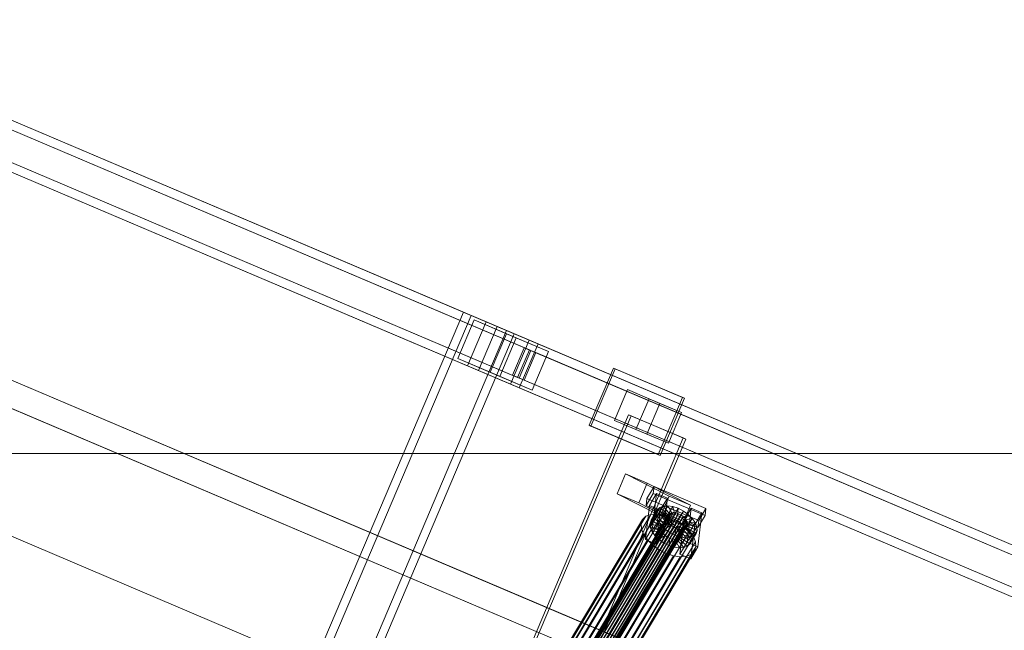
# Model space of a CAD drawing. Header units: millimetres. Extents: x -4738 to 65662, y -68080 to 6847.
# Tile 594 of 656: x 23953 to 24775, y -20528 to -20018. Entities that reach past the tile are written whole.
import ezdxf

# ---------------------------------------------------------------- set-up
doc = ezdxf.new("R2010")
doc.units = ezdxf.units.MM
doc.layers.add('COTAS_O', color=1, linetype='Continuous', lineweight=0)
doc.layers.add('superior_C10', color=7, linetype='Continuous', lineweight=0)
doc.dimstyles.new('R19_100', dxfattribs={"dimtxt": 250, "dimasz": 150, "dimexe": 150, "dimexo": 80, "dimgap": 100, "dimtad": 1, "dimtih": 1, "dimtoh": 1, "dimdsep": 46, "dimcen": 0.09, "dimadec": 0, "dimazin": 0, "dimtfac": 1, "dimtdec": 4, "dimtofl": 0, "dimtmove": 0, "dimatfit": 3, "dimfxl": 1, "dimtolj": 1, "dimtzin": 0, "dimarcsym": 0})

# ---------------------------------------------------------------- blocks, each defined once
blk = doc.blocks.new('DIM_R30_40')
at = {"layer": 'COTAS_O'}
for p, q in [((23750.07, -19480), (23750.07, -20380)), ((25950.07, -19480), (25950.07, -20380)), ((23750.07, -20380), (23900.07, -20335)), ((25950.07, -20380), (25800.07, -20335)), ((23750.07, -20380), (25950.07, -20380)), ((23750.07, -20380), (23900.07, -20425)), ((25950.07, -20380), (25800.07, -20425))]:
    blk.add_line(p, q, dxfattribs=at)
blk.add_text('2200 O', height=250, dxfattribs=at).set_placement((24850.07, -20280))

msp = doc.modelspace()

# ---------------------------------------------------------------- linework, layer by layer
at = {"layer": 'superior_C10'}
for p, q in [((27880.277, -21988.995), (18436.834, -17980.274)), ((18437.764, -17980.669), (27881.207, -21989.39)), ((24342.464, -20269.927), (23260.292, -19810.548)), ((24378.591, -20293.411), (23261.357, -19819.147)), ((24379.828, -20293.936), (23262.594, -19819.672)), ((24351.691, -20273.844), (23269.519, -19814.465)), ((24378.449, -20285.203), (23296.277, -19825.823)), ((24385.831, -20288.336), (23303.659, -19828.957)), ((24368.822, -20316.423), (23251.588, -19842.16)), ((23252.825, -19842.685), (24370.059, -20316.948)), ((24326.834, -20306.747), (23244.662, -19847.368)), ((23253.889, -19851.284), (24336.061, -20310.664)), ((24362.819, -20322.023), (23280.648, -19862.643)), ((23288.029, -19865.777), (24370.201, -20325.156)), ((24439.849, -20552.117), (23555.796, -20176.838)), ((23556.895, -20177.305), (24440.948, -20552.583)), ((23504.78, -20261.971), (24388.833, -20637.249)), ((24389.932, -20637.716), (23505.879, -20262.437)), ((23971.831, -21090.327), (24323.505, -20261.879)), ((24329.964, -20264.621), (23978.29, -21093.069)), ((24323.505, -20261.879), (24359.577, -20277.192)), ((24323.505, -20261.879), (24329.964, -20264.621)), ((24366.036, -20279.934), (24329.964, -20264.621)), ((24318.897, -20300.662), (24332.573, -20268.445)), ((24342.464, -20269.927), (24326.834, -20306.747)), ((24332.573, -20268.445), (24359.628, -20279.929)), ((24332.573, -20268.445), (24367.636, -20283.329)), ((24351.691, -20273.844), (24342.464, -20269.927)), ((25424.635, -20729.307), (24342.464, -20269.927)), ((24359.577, -20277.192), (24007.903, -21105.639)), ((24014.362, -21108.381), (24366.036, -20279.934)), ((24336.061, -20310.664), (24351.691, -20273.844)), ((24359.628, -20279.929), (24345.951, -20312.147)), ((25433.862, -20733.224), (24351.691, -20273.844)), ((24366.036, -20279.934), (24359.577, -20277.192)), ((24359.628, -20279.929), (24394.69, -20294.813)), ((24367.636, -20283.329), (24353.96, -20315.546)), ((24378.449, -20285.203), (24362.819, -20322.023)), ((24394.69, -20294.813), (24367.636, -20283.329)), ((24370.201, -20325.156), (24385.831, -20288.336)), ((24385.831, -20288.336), (24378.449, -20285.203)), ((25460.621, -20744.582), (24378.449, -20285.203)), ((25468.002, -20747.716), (24385.831, -20288.336)), ((24374.36, -20291.615), (24364.591, -20314.627)), ((24368.822, -20316.423), (24378.591, -20293.411)), ((24379.828, -20293.936), (24370.059, -20316.948)), ((24374.29, -20318.744), (24384.059, -20295.732)), ((24384.059, -20295.732), (24374.36, -20291.615)), ((25421.469, -20736.11), (24374.36, -20291.615)), ((24378.591, -20293.411), (24379.828, -20293.936)), ((24381.014, -20327.03), (24394.69, -20294.813)), ((25431.168, -20740.227), (24384.059, -20295.732)), ((24345.951, -20312.147), (24318.897, -20300.662)), ((24353.96, -20315.546), (24318.897, -20300.662)), ((24326.834, -20306.747), (24336.061, -20310.664)), ((25409.006, -20766.127), (24326.834, -20306.747)), ((24336.061, -20310.664), (25418.232, -20770.043)), ((24345.951, -20312.147), (24381.014, -20327.03)), ((24428.626, -20356.476), (24448.944, -20308.61)), ((24450.421, -20309.236), (24430.102, -20357.102)), ((24448.944, -20308.61), (24506.66, -20333.11)), ((24448.944, -20308.61), (24450.421, -20309.236)), ((24508.137, -20333.737), (24450.421, -20309.236)), ((24353.96, -20315.546), (24381.014, -20327.03)), ((24362.819, -20322.023), (24370.201, -20325.156)), ((25444.991, -20781.402), (24362.819, -20322.023)), ((24364.591, -20314.627), (24374.29, -20318.744)), ((25411.7, -20759.123), (24364.591, -20314.627)), ((24370.059, -20316.948), (24368.822, -20316.423)), ((24374.29, -20318.744), (25421.399, -20763.24)), ((24370.201, -20325.156), (25452.372, -20784.536)), ((24449.753, -20352.408), (24460.693, -20326.634)), ((24460.693, -20326.634), (24487.748, -20338.118)), ((24460.693, -20326.634), (24478.625, -20334.245)), ((24478.625, -20334.245), (24467.684, -20360.019)), ((24487.748, -20338.118), (24476.807, -20363.892)), ((24505.679, -20345.73), (24478.625, -20334.245)), ((24506.66, -20333.11), (24486.341, -20380.976)), ((24505.679, -20345.73), (24487.748, -20338.118)), ((24487.818, -20381.603), (24508.137, -20333.737)), ((24508.137, -20333.737), (24506.66, -20333.11)), ((24494.738, -20371.504), (24505.679, -20345.73)), ((24129.316, -21130.02), (24461.453, -20347.597)), ((24463.667, -20348.537), (24131.531, -21130.96)), ((24476.807, -20363.892), (24449.753, -20352.408)), ((24467.684, -20360.019), (24449.753, -20352.408)), ((24461.453, -20347.597), (24507.265, -20367.044)), ((24461.453, -20347.597), (24463.667, -20348.537)), ((24509.479, -20367.984), (24463.667, -20348.537)), ((24486.341, -20380.976), (24428.626, -20356.476)), ((24430.102, -20357.102), (24428.626, -20356.476)), ((24430.102, -20357.102), (24487.818, -20381.603)), ((24467.684, -20360.019), (24494.738, -20371.504)), ((24507.265, -20367.044), (24175.128, -21149.467)), ((24177.342, -21150.407), (24509.479, -20367.984)), ((24476.807, -20363.892), (24494.738, -20371.504)), ((24509.479, -20367.984), (24507.265, -20367.044)), ((24486.341, -20380.976), (24487.818, -20381.603)), ((24451.958, -20413.623), (24459.038, -20397.075)), ((24459.038, -20397.075), (24477.074, -20404.732)), ((24459.038, -20397.075), (24495.311, -20415.589)), ((24477.074, -20404.732), (24469.995, -20421.279)), ((24477.074, -20404.732), (24513.347, -20423.245)), ((24476.883, -20417.569), (24482.835, -20407.637)), ((24482.835, -20407.637), (24482.111, -20413.561)), ((24482.835, -20407.637), (24526.142, -20425.964)), ((24469.995, -20421.279), (24451.958, -20413.623)), ((24488.231, -20432.136), (24451.958, -20413.623)), ((24469.995, -20421.279), (24506.267, -20439.792)), ((24482.111, -20413.561), (24476.159, -20423.493)), ((24476.159, -20423.493), (24476.883, -20417.569)), ((24520.191, -20435.896), (24476.883, -20417.569)), ((24479.011, -20423.453), (24484.963, -20413.521)), ((24484.963, -20413.521), (24481.488, -20441.956)), ((24525.418, -20431.888), (24482.111, -20413.561)), ((24484.963, -20413.521), (24493.985, -20417.34)), ((24493.985, -20417.34), (24488.033, -20427.272)), ((24495.311, -20415.589), (24488.231, -20432.136)), ((24490.51, -20445.774), (24493.985, -20417.34)), ((24513.347, -20423.245), (24495.311, -20415.589)), ((24497.244, -20429.44), (24386.285, -20614.602)), ((24499.029, -20429.304), (24388.07, -20614.467)), ((24501.053, -20429.6), (24390.094, -20614.763)), ((24475.536, -20451.888), (24479.011, -20423.453)), ((24476.159, -20423.493), (24519.467, -20441.82)), ((24488.033, -20427.272), (24479.011, -20423.453)), ((24485.472, -20427.138), (24480.371, -20435.651)), ((24487.517, -20425.148), (24482.415, -20433.661)), ((24484.532, -20429.804), (24485.472, -20427.138)), ((24488.033, -20427.272), (24484.558, -20455.706)), ((24490.526, -20423.97), (24485.424, -20432.483)), ((24485.472, -20427.138), (24487.517, -20425.148)), ((24494, -20432.359), (24485.472, -20427.138)), ((24487.517, -20425.148), (24490.526, -20423.97)), ((24494.968, -20431.417), (24487.517, -20425.148)), ((24494.295, -20423.684), (24489.193, -20432.197)), ((24490.526, -20423.97), (24494.295, -20423.684)), ((24496.393, -20430.859), (24490.526, -20423.97)), ((24498.566, -20424.309), (24493.465, -20432.822)), ((24498.179, -20430.723), (24494.295, -20423.684)), ((24494.295, -20423.684), (24498.566, -20424.309)), ((24495.818, -20429.998), (24497.244, -20429.44)), ((24497.244, -20429.44), (24499.029, -20429.304)), ((24503.05, -20425.803), (24497.949, -20434.316)), ((24500.202, -20431.019), (24498.566, -20424.309)), ((24498.566, -20424.309), (24503.05, -20425.803)), ((24499.029, -20429.304), (24501.053, -20429.6)), ((24501.053, -20429.6), (24503.176, -20430.308)), ((24502.326, -20431.727), (24503.05, -20425.803)), ((24507.44, -20428.064), (24502.338, -20436.578)), ((24503.05, -20425.803), (24507.44, -20428.064)), ((24504.406, -20432.798), (24507.44, -20428.064)), ((24506.267, -20439.792), (24513.347, -20423.245)), ((24507.44, -20428.064), (24511.437, -20430.938)), ((24507.882, -20435.672), (24513.834, -20425.74)), ((24513.834, -20425.74), (24510.359, -20454.174)), ((24513.834, -20425.74), (24522.856, -20429.558)), ((24522.856, -20429.558), (24516.905, -20439.49)), ((24519.381, -20457.992), (24522.856, -20429.558)), ((24526.142, -20425.964), (24520.191, -20435.896)), ((24525.418, -20431.888), (24526.142, -20425.964)), ((24473.213, -20435.147), (24377.558, -20594.77)), ((24475.945, -20432.487), (24380.291, -20592.11)), ((24383.446, -20617.366), (24494.405, -20432.203)), ((24494.513, -20433.7), (24383.554, -20618.863)), ((24494.85, -20430.94), (24383.891, -20616.103)), ((24495.167, -20435.329), (24384.208, -20620.492)), ((24479.968, -20430.912), (24384.314, -20590.535)), ((24495.818, -20429.998), (24384.859, -20615.16)), ((24496.322, -20436.98), (24385.363, -20622.142)), ((24485.007, -20430.53), (24389.352, -20590.153)), ((24503.176, -20430.308), (24392.217, -20615.471)), ((24505.256, -20431.379), (24394.297, -20616.542)), ((24490.717, -20431.366), (24395.063, -20590.988)), ((24507.149, -20432.741), (24396.19, -20617.903)), ((24508.727, -20434.3), (24397.768, -20619.462)), ((24509.883, -20435.95), (24398.924, -20621.112)), ((24510.537, -20437.579), (24399.578, -20622.742)), ((24496.711, -20433.363), (24401.057, -20592.986)), ((24502.58, -20436.386), (24406.926, -20596.009)), ((24471.956, -20438.711), (24473.213, -20435.147)), ((24473.213, -20435.147), (24475.945, -20432.487)), ((24475.945, -20432.487), (24479.968, -20430.912)), ((24479.431, -20438.317), (24484.532, -20429.804)), ((24480.371, -20435.651), (24479.431, -20438.317)), ((24484.76, -20432.964), (24479.659, -20441.477)), ((24479.968, -20430.912), (24485.007, -20430.53)), ((24482.415, -20433.661), (24480.371, -20435.651)), ((24480.371, -20435.651), (24488.898, -20440.873)), ((24486.141, -20436.403), (24481.039, -20444.917)), ((24485.424, -20432.483), (24482.415, -20433.661)), ((24482.415, -20433.661), (24489.867, -20439.93)), ((24484.76, -20432.964), (24484.532, -20429.804)), ((24484.532, -20429.804), (24493.554, -20433.622)), ((24493.662, -20435.119), (24484.76, -20432.964)), ((24486.141, -20436.403), (24484.76, -20432.964)), ((24485.007, -20430.53), (24490.717, -20431.366)), ((24489.193, -20432.197), (24485.424, -20432.483)), ((24485.424, -20432.483), (24491.292, -20439.372)), ((24494.317, -20436.748), (24486.141, -20436.403)), ((24488.58, -20439.887), (24486.141, -20436.403)), ((24488.231, -20432.136), (24506.267, -20439.792)), ((24493.554, -20433.622), (24488.453, -20442.135)), ((24488.561, -20443.632), (24493.662, -20435.119)), ((24488.898, -20440.873), (24494, -20432.359)), ((24493.465, -20432.822), (24489.193, -20432.197)), ((24489.193, -20432.197), (24493.077, -20439.236)), ((24489.215, -20445.261), (24494.317, -20436.748)), ((24489.867, -20439.93), (24494.968, -20431.417)), ((24490.717, -20431.366), (24496.711, -20433.363)), ((24491.292, -20439.372), (24496.393, -20430.859)), ((24493.077, -20439.236), (24498.179, -20430.723)), ((24497.949, -20434.316), (24493.465, -20432.822)), ((24493.465, -20432.822), (24495.101, -20439.533)), ((24494, -20432.359), (24493.554, -20433.622)), ((24493.554, -20433.622), (24493.662, -20435.119)), ((24493.662, -20435.119), (24494.317, -20436.748)), ((24494.968, -20431.417), (24494, -20432.359)), ((24494.317, -20436.748), (24495.472, -20438.399)), ((24494.405, -20432.203), (24494.85, -20430.94)), ((24494.513, -20433.7), (24494.405, -20432.203)), ((24495.167, -20435.329), (24494.513, -20433.7)), ((24494.85, -20430.94), (24495.818, -20429.998)), ((24496.393, -20430.859), (24494.968, -20431.417)), ((24495.101, -20439.533), (24500.202, -20431.019)), ((24496.322, -20436.98), (24495.167, -20435.329)), ((24497.9, -20438.539), (24496.322, -20436.98)), ((24498.179, -20430.723), (24496.393, -20430.859)), ((24496.711, -20433.363), (24502.58, -20436.386)), ((24497.225, -20440.24), (24502.326, -20431.727)), ((24497.949, -20434.316), (24497.225, -20440.24)), ((24502.338, -20436.578), (24497.949, -20434.316)), ((24500.202, -20431.019), (24498.179, -20430.723)), ((24499.304, -20441.311), (24504.406, -20432.798)), ((24502.338, -20436.578), (24499.304, -20441.311)), ((24502.326, -20431.727), (24500.202, -20431.019)), ((24501.197, -20442.673), (24506.299, -20434.16)), ((24504.406, -20432.798), (24502.326, -20431.727)), ((24506.335, -20439.452), (24502.338, -20436.578)), ((24502.58, -20436.386), (24507.923, -20440.228)), ((24502.775, -20444.232), (24507.877, -20435.718)), ((24503.176, -20430.308), (24505.256, -20431.379)), ((24503.931, -20445.882), (24509.033, -20437.369)), ((24506.299, -20434.16), (24504.406, -20432.798)), ((24504.407, -20464.106), (24507.882, -20435.672)), ((24505.256, -20431.379), (24507.149, -20432.741)), ((24506.299, -20434.16), (24511.437, -20430.938)), ((24507.877, -20435.718), (24506.299, -20434.16)), ((24511.437, -20430.938), (24506.335, -20439.452)), ((24507.149, -20432.741), (24508.727, -20434.3)), ((24507.877, -20435.718), (24514.769, -20434.23)), ((24509.033, -20437.369), (24507.877, -20435.718)), ((24516.905, -20439.49), (24507.882, -20435.672)), ((24508.727, -20434.3), (24509.883, -20435.95)), ((24509.687, -20438.998), (24509.033, -20437.369)), ((24509.033, -20437.369), (24517.208, -20437.714)), ((24514.769, -20434.23), (24509.667, -20442.743)), ((24509.883, -20435.95), (24510.537, -20437.579)), ((24510.537, -20437.579), (24510.645, -20439.076)), ((24511.437, -20430.938), (24514.769, -20434.23)), ((24517.208, -20437.714), (24512.106, -20446.227)), ((24514.769, -20434.23), (24517.208, -20437.714)), ((24517.208, -20437.714), (24518.589, -20441.153)), ((24519.467, -20441.82), (24525.418, -20431.888)), ((24520.191, -20435.896), (24519.467, -20441.82)), ((24376.301, -20598.334), (24471.956, -20438.711)), ((24472.261, -20442.936), (24376.606, -20602.559)), ((24497.9, -20438.539), (24386.942, -20623.701)), ((24499.794, -20439.9), (24388.835, -20625.063)), ((24501.873, -20440.971), (24390.914, -20626.134)), ((24503.997, -20441.679), (24393.038, -20626.841)), ((24506.021, -20441.975), (24395.062, -20627.138)), ((24507.806, -20441.839), (24396.847, -20627.002)), ((24509.231, -20441.281), (24398.272, -20626.444)), ((24510.2, -20440.339), (24399.241, -20625.501)), ((24510.645, -20439.076), (24399.686, -20624.239)), ((24507.923, -20440.228), (24412.269, -20599.851)), ((24512.377, -20444.628), (24416.723, -20604.251)), ((24472.261, -20442.936), (24471.956, -20438.711)), ((24474.107, -20447.534), (24472.261, -20442.936)), ((24481.488, -20441.956), (24475.536, -20451.888)), ((24488.453, -20442.135), (24479.431, -20438.317)), ((24479.431, -20438.317), (24479.659, -20441.477)), ((24479.659, -20441.477), (24488.561, -20443.632)), ((24479.659, -20441.477), (24481.039, -20444.917)), ((24481.039, -20444.917), (24489.215, -20445.261)), ((24481.039, -20444.917), (24483.479, -20448.401)), ((24490.51, -20445.774), (24481.488, -20441.956)), ((24488.58, -20439.887), (24483.479, -20448.401)), ((24484.558, -20455.706), (24490.51, -20445.774)), ((24491.912, -20443.179), (24486.81, -20451.692)), ((24488.453, -20442.135), (24488.898, -20440.873)), ((24488.561, -20443.632), (24488.453, -20442.135)), ((24489.215, -20445.261), (24488.561, -20443.632)), ((24495.472, -20438.399), (24488.58, -20439.887)), ((24491.912, -20443.179), (24488.58, -20439.887)), ((24488.898, -20440.873), (24489.867, -20439.93)), ((24490.37, -20446.912), (24489.215, -20445.261)), ((24489.867, -20439.93), (24491.292, -20439.372)), ((24490.37, -20446.912), (24495.472, -20438.399)), ((24495.909, -20446.053), (24490.807, -20454.566)), ((24491.292, -20439.372), (24493.077, -20439.236)), ((24497.05, -20439.957), (24491.912, -20443.179)), ((24495.909, -20446.053), (24491.912, -20443.179)), ((24491.949, -20448.471), (24497.05, -20439.957)), ((24493.077, -20439.236), (24495.101, -20439.533)), ((24493.842, -20449.832), (24498.943, -20441.319)), ((24495.101, -20439.533), (24497.225, -20440.24)), ((24495.472, -20438.399), (24497.05, -20439.957)), ((24498.943, -20441.319), (24495.909, -20446.053)), ((24500.299, -20448.314), (24495.909, -20446.053)), ((24495.921, -20450.903), (24501.023, -20442.39)), ((24497.05, -20439.957), (24498.943, -20441.319)), ((24497.225, -20440.24), (24499.304, -20441.311)), ((24499.794, -20439.9), (24497.9, -20438.539)), ((24498.045, -20451.611), (24503.147, -20443.098)), ((24498.943, -20441.319), (24501.023, -20442.39)), ((24499.304, -20441.311), (24501.197, -20442.673)), ((24501.873, -20440.971), (24499.794, -20439.9)), ((24500.069, -20451.907), (24505.17, -20443.394)), ((24501.023, -20442.39), (24500.299, -20448.314)), ((24501.023, -20442.39), (24503.147, -20443.098)), ((24506.335, -20439.452), (24501.197, -20442.673)), ((24501.197, -20442.673), (24502.775, -20444.232)), ((24501.854, -20451.772), (24506.956, -20443.258)), ((24503.997, -20441.679), (24501.873, -20440.971)), ((24509.667, -20442.743), (24502.775, -20444.232)), ((24502.775, -20444.232), (24503.931, -20445.882)), ((24503.147, -20443.098), (24504.783, -20449.808)), ((24503.147, -20443.098), (24505.17, -20443.394)), ((24503.279, -20451.213), (24508.381, -20442.7)), ((24512.106, -20446.227), (24503.931, -20445.882)), ((24503.931, -20445.882), (24504.585, -20447.511)), ((24506.021, -20441.975), (24503.997, -20441.679)), ((24504.248, -20450.271), (24509.349, -20441.758)), ((24504.585, -20447.511), (24509.687, -20438.998)), ((24504.693, -20449.008), (24509.795, -20440.495)), ((24505.17, -20443.394), (24506.956, -20443.258)), ((24505.17, -20443.394), (24509.054, -20450.433)), ((24507.806, -20441.839), (24506.021, -20441.975)), ((24509.667, -20442.743), (24506.335, -20439.452)), ((24506.956, -20443.258), (24508.381, -20442.7)), ((24506.956, -20443.258), (24512.823, -20450.147)), ((24509.231, -20441.281), (24507.806, -20441.839)), ((24507.923, -20440.228), (24512.377, -20444.628)), ((24508.381, -20442.7), (24509.349, -20441.758)), ((24508.381, -20442.7), (24515.832, -20448.969)), ((24510.2, -20440.339), (24509.231, -20441.281)), ((24509.349, -20441.758), (24509.795, -20440.495)), ((24509.349, -20441.758), (24517.877, -20446.979)), ((24512.106, -20446.227), (24509.667, -20442.743)), ((24509.795, -20440.495), (24509.687, -20438.998)), ((24509.687, -20438.998), (24518.589, -20441.153)), ((24509.795, -20440.495), (24518.817, -20444.313)), ((24510.645, -20439.076), (24510.2, -20440.339)), ((24512.377, -20444.628), (24515.638, -20449.285)), ((24516.905, -20439.49), (24513.43, -20467.924)), ((24518.589, -20441.153), (24513.487, -20449.666)), ((24518.817, -20444.313), (24513.715, -20452.826)), ((24518.817, -20444.313), (24517.877, -20446.979)), ((24518.589, -20441.153), (24518.817, -20444.313)), ((24474.107, -20447.534), (24378.452, -20607.157)), ((24477.368, -20452.191), (24381.713, -20611.814)), ((24515.638, -20449.285), (24419.984, -20608.908)), ((24517.484, -20453.883), (24421.83, -20613.506)), ((24477.368, -20452.191), (24474.107, -20447.534)), ((24475.536, -20451.888), (24484.558, -20455.706)), ((24481.822, -20456.591), (24477.368, -20452.191)), ((24483.479, -20448.401), (24490.37, -20446.912)), ((24483.479, -20448.401), (24486.81, -20451.692)), ((24486.81, -20451.692), (24491.949, -20448.471)), ((24486.81, -20451.692), (24490.807, -20454.566)), ((24491.949, -20448.471), (24490.37, -20446.912)), ((24490.807, -20454.566), (24493.842, -20449.832)), ((24493.842, -20449.832), (24491.949, -20448.471)), ((24495.921, -20450.903), (24493.842, -20449.832)), ((24500.299, -20448.314), (24495.197, -20456.827)), ((24495.197, -20456.827), (24495.921, -20450.903)), ((24498.045, -20451.611), (24495.921, -20450.903)), ((24499.681, -20458.321), (24498.045, -20451.611)), ((24500.069, -20451.907), (24498.045, -20451.611)), ((24504.783, -20449.808), (24499.681, -20458.321)), ((24501.854, -20451.772), (24500.069, -20451.907)), ((24503.953, -20458.946), (24500.069, -20451.907)), ((24504.783, -20449.808), (24500.299, -20448.314)), ((24503.279, -20451.213), (24501.854, -20451.772)), ((24507.722, -20458.66), (24501.854, -20451.772)), ((24504.248, -20450.271), (24503.279, -20451.213)), ((24510.731, -20457.482), (24503.279, -20451.213)), ((24509.054, -20450.433), (24503.953, -20458.946)), ((24504.693, -20449.008), (24504.248, -20450.271)), ((24512.775, -20455.492), (24504.248, -20450.271)), ((24510.359, -20454.174), (24504.407, -20464.106)), ((24513.487, -20449.666), (24504.585, -20447.511)), ((24504.585, -20447.511), (24504.693, -20449.008)), ((24513.715, -20452.826), (24504.693, -20449.008)), ((24509.054, -20450.433), (24504.783, -20449.808)), ((24512.823, -20450.147), (24507.722, -20458.66)), ((24512.823, -20450.147), (24509.054, -20450.433)), ((24519.381, -20457.992), (24510.359, -20454.174)), ((24515.832, -20448.969), (24510.731, -20457.482)), ((24513.487, -20449.666), (24512.106, -20446.227)), ((24517.877, -20446.979), (24512.775, -20455.492)), ((24512.775, -20455.492), (24513.715, -20452.826)), ((24515.832, -20448.969), (24512.823, -20450.147)), ((24513.715, -20452.826), (24513.487, -20449.666)), ((24515.638, -20449.285), (24517.484, -20453.883)), ((24517.877, -20446.979), (24515.832, -20448.969)), ((24517.484, -20453.883), (24517.789, -20458.108)), ((24481.822, -20456.591), (24386.167, -20616.214)), ((24487.165, -20460.433), (24391.511, -20620.056)), ((24516.532, -20461.672), (24420.878, -20621.294)), ((24517.789, -20458.108), (24422.135, -20617.731)), ((24487.165, -20460.433), (24481.822, -20456.591)), ((24493.034, -20463.456), (24487.165, -20460.433)), ((24490.807, -20454.566), (24495.197, -20456.827)), ((24495.197, -20456.827), (24499.681, -20458.321)), ((24499.681, -20458.321), (24503.953, -20458.946)), ((24503.953, -20458.946), (24507.722, -20458.66)), ((24507.722, -20458.66), (24510.731, -20457.482)), ((24510.731, -20457.482), (24512.775, -20455.492)), ((24513.43, -20467.924), (24519.381, -20457.992)), ((24516.532, -20461.672), (24513.799, -20464.332)), ((24517.789, -20458.108), (24516.532, -20461.672)), ((24493.034, -20463.456), (24397.379, -20623.079)), ((24499.027, -20465.453), (24403.373, -20625.076)), ((24504.738, -20466.289), (24409.084, -20625.912)), ((24509.777, -20465.907), (24414.122, -20625.529)), ((24513.799, -20464.332), (24418.145, -20623.954)), ((24499.027, -20465.453), (24493.034, -20463.456)), ((24504.738, -20466.289), (24499.027, -20465.453)), ((24504.407, -20464.106), (24513.43, -20467.924)), ((24509.777, -20465.907), (24504.738, -20466.289)), ((24513.799, -20464.332), (24509.777, -20465.907))]:
    msp.add_line(p, q, dxfattribs=at)

# ---------------------------------------------------------------- dimensions: what is measured, and where the dimension line sits
at = {"layer": 'COTAS_O'}
dim = msp.add_aligned_dim(p1=(23750.067, -19480), p2=(25950.067, -19480), distance=-900, text='<> O', dimstyle='R19_100', dxfattribs=at)
dim.commit()
dim.dimension.update_dxf_attribs({"geometry": 'DIM_R30_40', "text_midpoint": (24850.067, -20380)})

doc.saveas('drawing.dxf')
